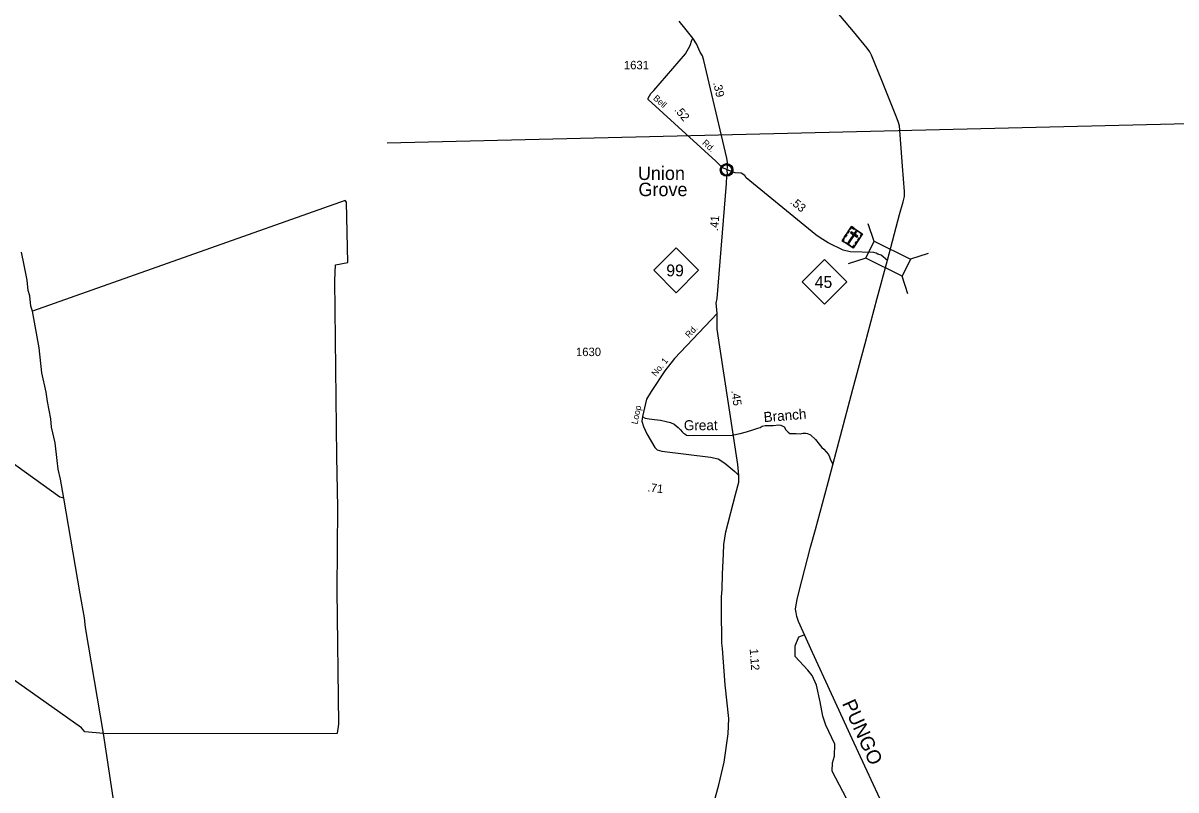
# Model space of a CAD drawing. Extents: x 2532689 to 2764727, y 536648 to 732970.
# Drawn here: x 2699622 to 2716749, y 696383 to 707776 of the extents above; entities that cross this region are included whole.
import ezdxf

# ---------------------------------------------------------------- set-up
doc = ezdxf.new("R2010")
doc.units = 0
for name, color, linetype in [('Exist Boundary Political CountyLine', 7, 'Continuous'), ('Exist Civil Demographics Community CELL', 7, 'Continuous'), ('Exist Civil Demographics Community Label', 7, 'Continuous'), ('Exist Cultural Cemetery CELL', 7, 'Continuous'), ('Exist Hydrographic Creek Single Shore', 7, 'Continuous'), ('Exist Hydrographic Creek Single Shore Label', 7, 'Continuous'), ('Exist Hydrographic River Shore Label', 7, 'Continuous'), ('Exist Road Primary NC Attributed', 7, 'Continuous'), ('Exist Road Primary NC Mileage Hundredths English Label', 7, 'Continuous'), ('Exist Road Primary NC Shield CELL', 7, 'Continuous'), ('Exist Road Primary NC Shield Number Label', 7, 'Continuous'), ('Exist Road Primary NC Structure Standard Bridge CELL', 7, 'Continuous'), ('Exist Road Secondary Mileage Hundredths English Label', 7, 'Continuous'), ('Exist Road Secondary Type 51 Attributed', 7, 'Continuous'), ('Exist Road Secondary Type 51 Label', 7, 'Continuous'), ('Exist Road Secondary Type 51 Number Label', 7, 'Continuous'), ('Map Preparation Longitude Latitude Lines', 7, 'Continuous')]:
    doc.layers.add(name, color=color, linetype=linetype)

msp = doc.modelspace()

# ---------------------------------------------------------------- linework, layer by layer
at = {"layer": 'Exist Boundary Political CountyLine'}
for points in [[(2712642, 704932), (2712698, 705122), (2712714, 705197), (2712717, 705271), (2712687, 705649), (2712640, 706247), (2712621, 706314), (2712578, 706429), (2712382, 706921), (2712227, 707298), (2712203, 707348), (2712164, 707401), (2711959, 707649), (2711584, 708097)], [(2712531, 695862), (2712283, 696395), (2711940, 697141), (2711634, 697813), (2711352, 698427), (2711140, 698886), (2711116, 698960), (2711105, 699019), (2711097, 699066), (2711105, 699133), (2711126, 699237), (2711190, 699487), (2711318, 699990), (2711392, 700253), (2711565, 700898), (2711767, 701642), (2711948, 702335), (2712132, 703015), (2712312, 703690), (2712464, 704255), (2712642, 704932)]]:
    msp.add_lwpolyline(points, dxfattribs=at)
at = {"layer": 'Exist Civil Demographics Community CELL'}
msp.add_lwpolyline([(2709995, 705605), (2709996, 705611), (2709998, 705618), (2710001, 705625), (2710004, 705630), (2710007, 705636), (2710011, 705641), (2710015, 705646), (2710020, 705650), (2710025, 705655), (2710031, 705659), (2710035, 705661), (2710040, 705664), (2710046, 705666), (2710052, 705668), (2710056, 705669), (2710061, 705670), (2710065, 705671), (2710071, 705671), (2710076, 705671), (2710081, 705670), (2710086, 705670), (2710091, 705669), (2710096, 705667), (2710101, 705665), (2710108, 705663), (2710114, 705659), (2710119, 705655), (2710124, 705651), (2710128, 705648), (2710132, 705644), (2710136, 705639), (2710139, 705635), (2710142, 705630), (2710144, 705624), (2710146, 705619), (2710148, 705614), (2710149, 705610), (2710150, 705604), (2710151, 705599), (2710151, 705593), (2710151, 705587), (2710151, 705582), (2710150, 705576), (2710148, 705570), (2710146, 705564), (2710144, 705559), (2710141, 705553), (2710137, 705548), (2710134, 705543), (2710130, 705538), (2710124, 705533), (2710119, 705529), (2710114, 705526), (2710110, 705523), (2710103, 705520), (2710096, 705517), (2710090, 705516), (2710083, 705515), (2710079, 705514), (2710075, 705514), (2710069, 705514), (2710065, 705514), (2710059, 705515), (2710053, 705516), (2710049, 705518), (2710043, 705519), (2710039, 705521), (2710035, 705524), (2710028, 705528), (2710022, 705532), (2710018, 705537), (2710013, 705541), (2710010, 705545), (2710007, 705550), (2710003, 705557), (2710001, 705560), (2709999, 705564), (2709997, 705572), (2709995, 705579), (2709995, 705585), (2709994, 705591), (2709994, 705596), (2709995, 705602)], close=True, dxfattribs=at)
for radius in [94.3, 76.7]:
    msp.add_circle((2710073, 705593), radius, dxfattribs=at)
at = {"layer": 'Exist Cultural Cemetery CELL'}
for points in [[(2711927, 704754), (2712094, 704645), (2711954, 704432), (2711788, 704541)], [(2711816, 704523), (2711822, 704533), (2711803, 704545), (2711826, 704578), (2711816, 704585), (2711788, 704541)], [(2711826, 704600), (2711850, 704636), (2711859, 704630), (2711836, 704593)], [(2711863, 704656), (2711887, 704692), (2711896, 704686), (2711872, 704650)], [(2712002, 704670), (2711987, 704680), (2711876, 704510), (2711891, 704500)], [(2711904, 704718), (2711913, 704712), (2711931, 704739), (2711965, 704716), (2711971, 704726), (2711927, 704754)], [(2711924, 704675), (2711914, 704659), (2712012, 704595), (2712023, 704610)], [(2711989, 704714), (2712033, 704685), (2712026, 704676), (2711983, 704704)], [(2712021, 704554), (2712044, 704590), (2712054, 704584), (2712030, 704548)], [(2712070, 704609), (2712061, 704615), (2712078, 704642), (2712044, 704664), (2712050, 704673), (2712094, 704645)], [(2711842, 704519), (2711913, 704473), (2711907, 704463), (2711836, 704510)], [(2711927, 704450), (2711933, 704460), (2711951, 704448), (2711973, 704482), (2711983, 704475), (2711954, 704432)], [(2711984, 704499), (2712008, 704535), (2712018, 704529), (2711994, 704492)]]:
    msp.add_lwpolyline(points, close=True, dxfattribs=at)
at = {"layer": 'Exist Hydrographic Creek Single Shore'}
for points in [[(2700228, 700715), (2700169, 700732), (2693361, 705632), (2693309, 705682)], [(2700818, 697219), (2704294, 697225), (2704315, 697361), (2704286, 699353), (2704299, 700578), (2704281, 701336), (2704254, 703952), (2704265, 704185), (2704448, 704216), (2704427, 705115), (2704409, 705140), (2699762, 703497)], [(2699762, 703497), (2699736, 703572), (2699724, 703722), (2699697, 703803), (2699685, 703954), (2699639, 704179), (2699600, 704371)], [(2700228, 700715), (2700179, 700999), (2700143, 701148), (2700131, 701279), (2700100, 701537), (2700045, 701772), (2700034, 701896), (2699986, 702153), (2699966, 702294), (2699901, 702577), (2699859, 702950), (2699762, 703497)], [(2708828, 701926), (2708863, 701908), (2708923, 701897), (2709000, 701884), (2709092, 701877), (2709174, 701858), (2709239, 701842), (2709294, 701819), (2709353, 701768), (2709389, 701732), (2709413, 701703), (2709434, 701683), (2709453, 701672), (2709480, 701655), (2709507, 701647), (2710155, 701651), (2710273, 701676), (2710367, 701705), (2710477, 701736), (2710536, 701756), (2710570, 701766), (2710604, 701786), (2710646, 701798), (2710766, 701799), (2710851, 701806), (2710878, 701802), (2710927, 701775), (2710954, 701732), (2710988, 701698), (2711013, 701679), (2711045, 701677), (2711105, 701679), (2711165, 701672), (2711207, 701683), (2711249, 701681), (2711275, 701679), (2711322, 701659), (2711395, 701587), (2711451, 701520), (2711486, 701470), (2711517, 701444), (2711555, 701408), (2711588, 701364), (2711602, 701333), (2711615, 701287), (2711635, 701250), (2711652, 701216)], [(2700818, 697219), (2700542, 697247), (2700491, 697304), (2695592, 700767), (2692667, 701424)], [(2700818, 697219), (2700548, 698797), (2700536, 698938), (2700469, 699297), (2700228, 700715)], [(2712318, 695991), (2712298, 696003), (2712081, 696023), (2711911, 696151), (2711640, 696662), (2711646, 696787), (2711676, 696887), (2711680, 697064), (2711548, 697345), (2711530, 697403), (2711504, 697478), (2711465, 697693), (2711409, 697940), (2711347, 698082), (2711278, 698161), (2711090, 698367), (2711094, 698525), (2711149, 698659), (2711224, 698688)], [(2701841, 690811), (2701816, 690866), (2701813, 690974), (2701748, 691264), (2701736, 691441), (2701319, 693933), (2701291, 694089), (2701243, 694337), (2701203, 694654), (2701154, 694944), (2701133, 695120), (2700818, 697219)]]:
    msp.add_lwpolyline(points, dxfattribs=at)
at = {"layer": 'Exist Road Primary NC Attributed'}
for points in [[(2709574, 707549), (2709454, 707702), (2709368, 707806)], [(2710082, 705593), (2710091, 705673), (2710078, 705766), (2709734, 707221), (2709714, 707290), (2709681, 707343), (2709628, 707466), (2709574, 707549)], [(2709931, 703460), (2709921, 703569), (2709917, 703612), (2709933, 703682), (2710073, 705392), (2710077, 705500), (2710088, 705529), (2710082, 705593)], [(2712462, 704246), (2712368, 704326), (2712322, 704341), (2712294, 704358), (2712263, 704366), (2711909, 704377), (2711806, 704402), (2711583, 704511), (2711464, 704584), (2711401, 704629), (2710363, 705478), (2710343, 705509), (2710290, 705546), (2710200, 705549), (2710082, 705593)], [(2710254, 701056), (2710239, 701217), (2709973, 702967), (2709934, 703228), (2709933, 703341), (2709931, 703460)], [(2709544, 695268), (2709571, 695524), (2709620, 695689), (2709721, 695875), (2709889, 696204), (2709958, 696457), (2710037, 696797), (2710099, 697217), (2710105, 697444), (2710050, 697944), (2710011, 698484), (2710003, 698564), (2709999, 699072), (2710000, 699252), (2710006, 699361), (2710012, 699591), (2710025, 699883), (2710031, 700027), (2710061, 700215), (2710207, 700772), (2710254, 700953), (2710254, 701056)]]:
    msp.add_lwpolyline(points, dxfattribs=at)
at = {"layer": 'Exist Road Primary NC Shield CELL'}
for points in [[(2708991, 704103), (2709324, 704436), (2709657, 704103), (2709324, 703770)], [(2711196, 703931), (2711529, 704264), (2711862, 703931), (2711529, 703598)]]:
    msp.add_lwpolyline(points, close=True, dxfattribs=at)
at = {"layer": 'Exist Road Primary NC Structure Standard Bridge CELL'}
for p, q in [((2712264, 704532), (2712177, 704794)), ((2712141, 704285), (2711879, 704198)), ((2713069, 704353), (2712807, 704266)), ((2712768, 703752), (2712681, 704014))]:
    msp.add_line(p, q, dxfattribs=at)
msp.add_lwpolyline([(2712681, 704014), (2712140, 704284), (2712267, 704537), (2712807, 704266)], close=True, dxfattribs=at)
at = {"layer": 'Exist Road Secondary Type 51 Attributed'}
for points in [[(2708908, 706642), (2708908, 706660), (2708946, 706729), (2708991, 706776), (2709464, 707318), (2709531, 707440), (2709557, 707520), (2709574, 707549)], [(2710082, 705593), (2710008, 705631), (2709915, 705724), (2708908, 706642)], [(2709931, 703460), (2709301, 702790), (2709157, 702609), (2708953, 702304), (2708882, 702190), (2708826, 701932)], [(2708826, 701932), (2708814, 701860), (2708838, 701783), (2708891, 701674), (2709006, 701469), (2709040, 701436), (2709113, 701415), (2709835, 701325), (2709948, 701300), (2710048, 701236), (2710195, 701112), (2710254, 701056)]]:
    msp.add_lwpolyline(points, dxfattribs=at)
at = {"layer": 'Map Preparation Longitude Latitude Lines'}
msp.add_line((2705030, 705998), (2726090, 706502), dxfattribs=at)

# ---------------------------------------------------------------- texts
at = {"layer": 'Exist Civil Demographics Community Label'}
for s, p in [('Union', (2708756, 705444)), ('Grove', (2708764, 705204))]:
    msp.add_text(s, height=200, dxfattribs=at).set_placement(p)
at = {"layer": 'Exist Hydrographic Creek Single Shore Label'}
for s, rotation, p in [('Branch', 4.6502, (2710630, 701846)), ('Great', 0.3536, (2709439, 701725))]:
    msp.add_text(s, height=150, rotation=rotation, dxfattribs=at).set_placement(p)
at = {"layer": 'Exist Hydrographic River Shore Label'}
msp.add_text('PUNGO', height=210, rotation=294.3872, dxfattribs=at).set_placement((2711784, 697669))
at = {"layer": 'Exist Road Primary NC Mileage Hundredths English Label'}
for s, rotation, p in [('.39', 283.3065, (2709871, 706889)), ('.53', 320.7032, (2711007, 705103)), ('.41', 85.3227, (2709946, 704682)), ('.45', 278.0726, (2710143, 702313)), ('1.12', 274.1386, (2710416, 698478))]:
    msp.add_text(s, height=125, rotation=rotation, dxfattribs=at).set_placement(p)
at = {"layer": 'Exist Road Primary NC Shield Number Label'}
for s, p in [('99', (2709178, 704013)), ('45', (2711383, 703841))]:
    msp.add_text(s, height=175, dxfattribs=at).set_placement(p)
at = {"layer": 'Exist Road Secondary Mileage Hundredths English Label'}
for s, rotation, p in [('.52', 310.0142, (2709289, 706482)), ('.71', 353.0536, (2708895, 700819))]:
    msp.add_text(s, height=125, rotation=rotation, dxfattribs=at).set_placement(p)
at = {"layer": 'Exist Road Secondary Type 51 Label'}
for s, rotation, p in [('Bell', 317.6511, (2708974, 706648)), ('Rd.', 317.6511, (2709703, 705984)), ('Rd.', 46.7559, (2709517, 703092)), ('No. 1', 51.6829, (2709023, 702518)), ('Loop', 77.834, (2708749, 701808))]:
    msp.add_text(s, height=95, rotation=rotation, dxfattribs=at).set_placement(p)
at = {"layer": 'Exist Road Secondary Type 51 Number Label'}
for s, p in [('1631', (2708548, 707089)), ('1630', (2707836, 702828))]:
    msp.add_text(s, height=125, dxfattribs=at).set_placement(p)

doc.saveas('drawing.dxf')
